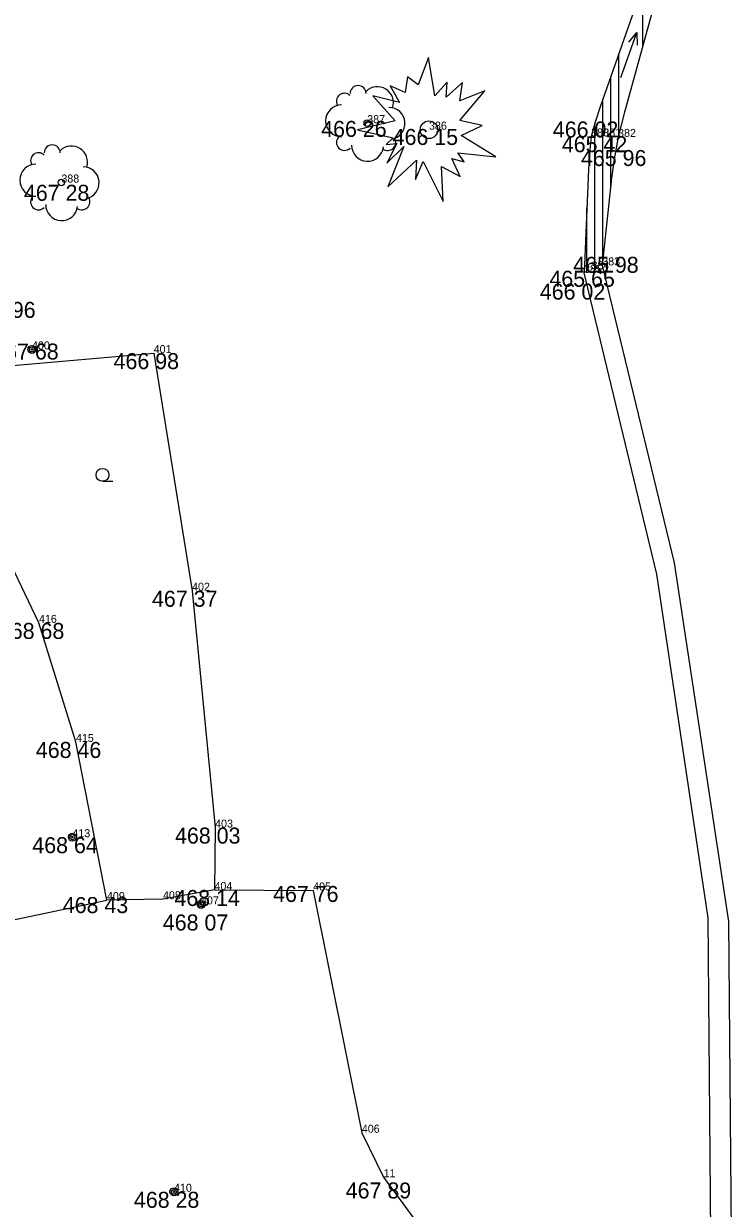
# Model space of a CAD drawing. Extents: x -559180 to -551373, y -1076947 to -1072071.
# Drawn here: x -553735.9 to -553691.6, y -1075693.3 to -1075619.3 of the extents above; entities that cross this region are included whole.
import ezdxf

# ---------------------------------------------------------------- set-up
doc = ezdxf.new("R2010")
doc.units = 0
for name, color, linetype in [('12_PLOTY', 7, 'Continuous'), ('1_VODA_ZN', 7, 'Continuous'), ('20_EL_ZN', 7, 'Continuous'), ('28_VODA', 7, 'Continuous'), ('32', 7, 'Continuous'), ('34_ZELEN', 7, 'Continuous'), ('3_BODY', 7, 'Continuous'), ('45_ZN_KULTURY', 7, 'Continuous'), ('6_VYSKY', 7, 'Continuous')]:
    doc.layers.add(name, color=color, linetype=linetype)

# ---------------------------------------------------------------- blocks, each defined once
blk = doc.blocks.new('STJV')
at = {"layer": '34_ZELEN'}
blk.add_lwpolyline([(-4.477, 0), (-2.236, -0.499), (-2.682, -0.926), (-2.012, -0.869), (-2.627, -2.092), (-1.566, -1.04), (-2.57, -3.572), (-0.785, -1.893), (-0.841, -3.117), (-0.366, -1.979), (0.889, -4.483), (0.777, -2.291), (1.949, -2.917), (1.419, -1.808), (2.2, -2.006), (1.808, -1.437), (4.179, -1.694), (2.004, -0.356), (3.314, 0.27), (1.921, 0.582), (3.483, 2.432), (1.921, 1.806), (2.087, 2.944), (1.083, 2.034), (1.14, 2.972), (0.359, 2.119), (-0.033, 4.509), (-0.673, 2.802), (-1.343, 3.314), (-1.483, 2.318), (-2.431, 2.745), (-1.845, 1.692), (-3.519, 2.119), (-2.123, 0.554), (-4.477, 0)], dxfattribs=at)
blk.add_circle((0, 0), 0.55, dxfattribs=at)
blk = doc.blocks.new('STLS')
at = {"layer": '34_ZELEN'}
blk.add_circle((0, 0), 0.2, dxfattribs=at)
for centre, radius, start, end in [((-0.571, 1.853), 0.5, 0, 180), ((0.636, 1.281), 1, 341.22932, 135), ((-1.425, 1.366), 0.5, 45, 210.43255), ((-1.599, 0.146), 1, 90, 270), ((1.356, -0.015), 1, 279.52997, 90), ((-1.424, -1.207), 0.5, 135, 315), ((0.019, -1.381), 1, 180, 353.84032), ((1.283, -1.208), 0.5, 234.37768, 31.04793)]:
    blk.add_arc(centre, radius, start, end, dxfattribs=at)
blk = doc.blocks.new('SLDP')
at = {"layer": '20_EL_ZN'}
for radius in [0.25, 0.158, 0.05]:
    blk.add_circle((0, 0), radius, dxfattribs=at)
blk = doc.blocks.new('VOTOK')
at = {"layer": '28_VODA'}
for p, q in [((-3, 0), (0, 0)), ((-0.75, 0.281), (0, 0)), ((0, 0), (-0.75, -0.281))]:
    blk.add_line(p, q, dxfattribs=at)
blk = doc.blocks.new('ZAHRAD')
at = {"layer": '45_ZN_KULTURY'}
blk.add_line((0, 0), (0.65, 0.003), dxfattribs=at)
blk.add_circle((0, 0.403), 0.403, dxfattribs=at)
blk = doc.blocks.new('POINT_DISPLAY')
blk.add_line((0, 0), (0, 0))

msp = doc.modelspace()

# ---------------------------------------------------------------- linework, layer by layer
at = {"layer": '12_PLOTY'}
for p, q in [((-553738.39, -1075640.83), (-553727.73, -1075639.9)), ((-553727.73, -1075639.9), (-553725.33, -1075654.75)), ((-553734.9, -1075656.76), (-553738.04, -1075650.28)), ((-553725.33, -1075654.75), (-553723.89, -1075669.55)), ((-553732.59, -1075664.2), (-553734.9, -1075656.76)), ((-553730.65, -1075674.08), (-553732.59, -1075664.2)), ((-553723.89, -1075669.55), (-553723.93, -1075673.45)), ((-553723.93, -1075673.45), (-553727.15, -1075674.03)), ((-553723.93, -1075673.45), (-553717.76, -1075673.48)), ((-553717.76, -1075673.48), (-553714.72, -1075688.62)), ((-553737.87, -1075675.59), (-553730.65, -1075674.08)), ((-553727.15, -1075674.03), (-553730.65, -1075674.08)), ((-553714.72, -1075688.62), (-553713.36, -1075691.4)), ((-553713.36, -1075691.4), (-553709.7, -1075696.37))]:
    msp.add_line(p, q, dxfattribs=at)
at = {"layer": '28_VODA'}
for p, q in [((-553699.69, -1075634.42), (-553695.191, -1075653.012)), ((-553696.274, -1075653.718), (-553700.83, -1075634.89)), ((-553695.191, -1075653.012), (-553691.803, -1075675.429)), ((-553693.074, -1075675.193), (-553696.274, -1075653.718)), ((-553692.82, -1075703.2), (-553693.074, -1075675.193)), ((-553691.803, -1075675.429), (-553691.56, -1075703.31))]:
    msp.add_line(p, q, dxfattribs=at)
for points in [[(-553696.2, -1075614.18), (-553699.823, -1075624.513), (-553700.133, -1075625.46), (-553700.39, -1075626.36)], [(-553695.45, -1075614.47), (-553698.329, -1075624.926), (-553698.7, -1075626.39)], [(-553700.39, -1075626.36), (-553700.476, -1075627.202), (-553700.56, -1075628.431), (-553700.83, -1075634.89)], [(-553698.7, -1075626.39), (-553698.958, -1075627.896), (-553699.104, -1075628.958), (-553699.69, -1075634.42)]]:
    msp.add_lwpolyline(points, dxfattribs=at)
at = {"layer": '32'}
for p, q in [((-553697.16, -1075620.68), (-553697.16, -1075616.918)), ((-553698.66, -1075626.232), (-553698.66, -1075621.196)), ((-553699.16, -1075629.48), (-553699.16, -1075622.622)), ((-553699.66, -1075634.14), (-553699.66, -1075624.048)), ((-553700.16, -1075634.614), (-553700.16, -1075625.555)), ((-553700.66, -1075634.82), (-553700.66, -1075630.823))]:
    msp.add_line(p, q, dxfattribs=at)

# ---------------------------------------------------------------- block references
at = {"layer": '1_VODA_ZN'}
for p in [(-553714.38, -1075625.53), (-553710.52, -1075625.94), (-553700.39, -1075626.36), (-553699.62, -1075626.37), (-553698.7, -1075626.39), (-553733.5, -1075629.24), (-553700.36, -1075634.66), (-553699.69, -1075634.42), (-553700.83, -1075634.89), (-553735.34, -1075639.67), (-553734.329, -1075639.26), (-553727.73, -1075639.9), (-553725.33, -1075654.75), (-553734.9, -1075656.76), (-553732.59, -1075664.2), (-553723.89, -1075669.55), (-553732.81, -1075670.15), (-553723.93, -1075673.45), (-553717.76, -1075673.48), (-553730.65, -1075674.08), (-553727.15, -1075674.03), (-553724.77, -1075674.35), (-553714.72, -1075688.62), (-553713.36, -1075691.4), (-553726.46, -1075692.31)]:
    msp.add_blockref('POINT_DISPLAY', p, dxfattribs=at)
at = {"layer": '20_EL_ZN'}
for p in [(-553735.34, -1075639.67), (-553732.81, -1075670.15), (-553724.77, -1075674.35), (-553726.46, -1075692.31)]:
    msp.add_blockref('SLDP', p, dxfattribs=at)
at = {"layer": '28_VODA', "xscale": 0.9999982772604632, "yscale": 0.9999982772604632, "rotation": 70.35423426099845}
msp.add_blockref('VOTOK', (-553697.52, -1075619.858), dxfattribs=at)
at = {"layer": '34_ZELEN'}
for name, p in [('STJV', (-553710.52, -1075625.94)), ('STLS', (-553714.38, -1075625.53)), ('STLS', (-553733.5, -1075629.24))]:
    msp.add_blockref(name, p, dxfattribs=at)
at = {"layer": '45_ZN_KULTURY'}
msp.add_blockref('ZAHRAD', (-553730.932, -1075647.912), dxfattribs=at)

# ---------------------------------------------------------------- texts
at = {"layer": '3_BODY'}
for s, p in [('387', (-553714.38, -1075625.53)), ('386', (-553710.52, -1075625.94)), ('380', (-553700.39, -1075626.36)), ('381', (-553699.62, -1075626.37)), ('382', (-553698.7, -1075626.39)), ('388', (-553733.5, -1075629.24)), ('383', (-553699.69, -1075634.42)), ('385', (-553700.83, -1075634.89)), ('384', (-553700.36, -1075634.66)), ('400', (-553735.34, -1075639.67)), ('401', (-553727.73, -1075639.9)), ('402', (-553725.33, -1075654.75)), ('416', (-553734.9, -1075656.76)), ('415', (-553732.59, -1075664.2)), ('403', (-553723.89, -1075669.55)), ('413', (-553732.81, -1075670.15)), ('404', (-553723.93, -1075673.45)), ('405', (-553717.76, -1075673.48)), ('409', (-553730.65, -1075674.08)), ('408', (-553727.15, -1075674.03)), ('407', (-553724.77, -1075674.35)), ('406', (-553714.72, -1075688.62)), ('11', (-553713.36, -1075691.4)), ('410', (-553726.46, -1075692.31))]:
    msp.add_text(s, height=0.5, dxfattribs=at).set_placement(p)
at = {"layer": '6_VYSKY'}
for s, p in [('466 26', (-553717.259, -1075626.39)), ('466 15', (-553712.791, -1075626.893)), ('466 02', (-553702.778, -1075626.424)), ('465 42', (-553702.218, -1075627.347)), ('465 96', (-553701.018, -1075628.209)), ('467 28', (-553735.841, -1075630.381)), ('465 98', (-553701.504, -1075634.882)), ('465 65', (-553702.993, -1075635.754)), ('466 02', (-553703.592, -1075636.557)), ('467 96', (-553739.2, -1075637.7)), ('467 68', (-553737.757, -1075640.3)), ('466 98', (-553730.235, -1075640.9)), ('467 37', (-553727.835, -1075655.75)), ('468 68', (-553737.405, -1075657.76)), ('468 46', (-553735.095, -1075665.2)), ('468 03', (-553726.395, -1075670.55)), ('468 64', (-553735.315, -1075671.15)), ('467 76', (-553720.265, -1075674.199)), ('468 43', (-553733.412, -1075674.893)), ('468 14', (-553726.435, -1075674.45)), ('468 07', (-553727.158, -1075675.981)), ('467 89', (-553715.725, -1075692.727)), ('468 28', (-553728.965, -1075693.31))]:
    msp.add_text(s, height=1, dxfattribs=at).set_placement(p)

doc.saveas('drawing.dxf')
